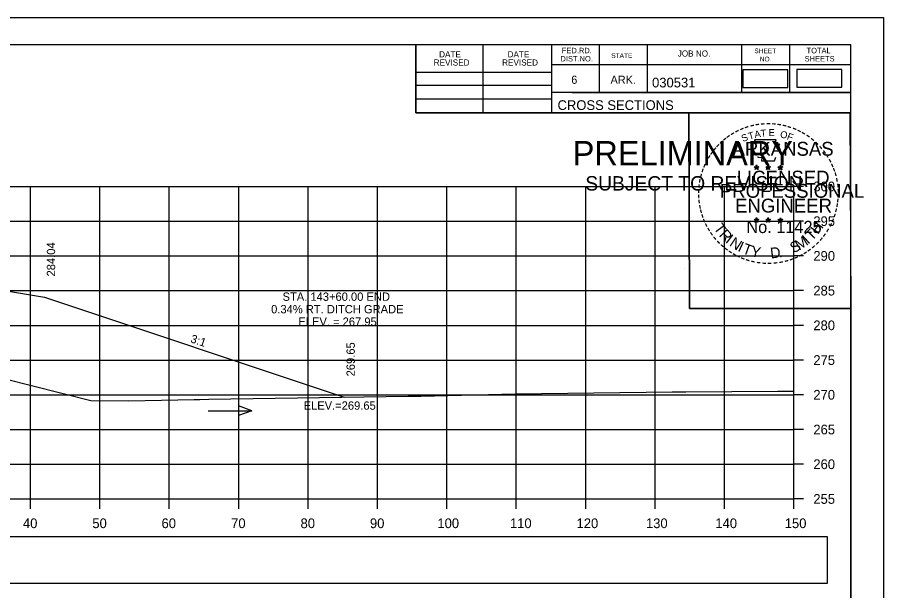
# Model space of a CAD drawing. Extents: x 285 to 4233, y -659 to 3710.
# Drawn here: x 2597.6 to 2722.4, y 2880.3 to 2962.9 of the extents above; entities that cross this region are included whole.
import ezdxf

# ---------------------------------------------------------------- set-up
doc = ezdxf.new("R2010")
doc.units = 0
for name, color, linetype in [('R_Axis', 7, 'Continuous'), ('R_Axis Annot', 7, 'Continuous'), ('R_Border', 7, 'Continuous'), ('R_Border PE', 7, 'Continuous'), ('R_Border Prem', 7, 'Continuous'), ('R_Exist Surface', 7, 'Continuous'), ('R_Fin Surface', 7, 'Continuous'), ('R_Grid', 7, 'Continuous'), ('R_No Plot', 7, 'Continuous'), ('R_Water Annot', 7, 'Continuous'), ('R_Xsect Elev', 7, 'Continuous'), ('R_Xsect Slope', 7, 'Continuous')]:
    doc.layers.add(name, color=color, linetype=linetype)

msp = doc.modelspace()

# ---------------------------------------------------------------- linework, layer by layer
at = {"layer": 'R_Axis'}
for p, q in [((2709.5, 2893.55), (2709.5, 2938.55)), ((2710.9, 2938.55), (2709.5, 2938.55)), ((2710.9, 2933.55), (2709.5, 2933.55)), ((2710.9, 2928.55), (2709.5, 2928.55)), ((2710.9, 2923.55), (2709.5, 2923.55)), ((2710.9, 2918.55), (2709.5, 2918.55)), ((2710.9, 2913.55), (2709.5, 2913.55)), ((2710.9, 2908.55), (2709.5, 2908.55)), ((2710.9, 2903.55), (2709.5, 2903.55)), ((2710.9, 2898.55), (2709.5, 2898.55)), ((2409.5, 2893.55), (2709.5, 2893.55)), ((2599.5, 2892.15), (2599.5, 2893.55)), ((2609.5, 2892.15), (2609.5, 2893.55)), ((2619.5, 2892.15), (2619.5, 2893.55)), ((2629.5, 2892.15), (2629.5, 2893.55)), ((2639.5, 2892.15), (2639.5, 2893.55)), ((2649.5, 2892.15), (2649.5, 2893.55)), ((2659.5, 2892.15), (2659.5, 2893.55)), ((2669.5, 2892.15), (2669.5, 2893.55)), ((2679.5, 2892.15), (2679.5, 2893.55)), ((2689.5, 2892.15), (2689.5, 2893.55)), ((2699.5, 2892.15), (2699.5, 2893.55)), ((2709.5, 2892.15), (2709.5, 2893.55)), ((2710.9, 2893.55), (2709.5, 2893.55))]:
    msp.add_line(p, q, dxfattribs=at)
at = {"layer": 'R_Axis Annot'}
for points in [[(2702.14, 2952.8), (2708.6, 2952.8), (2708.6, 2955.36), (2702.14, 2955.36)], [(2709.94, 2952.86), (2716.4, 2952.86), (2716.4, 2955.41), (2709.94, 2955.41)], [(2573.96, 2881.43), (2714.32, 2881.43), (2714.32, 2888.08), (2573.96, 2888.08)]]:
    msp.add_lwpolyline(points, close=True, dxfattribs=at)
at = {"layer": 'R_Border'}
for p, q in [((2401.5, 2959.01), (2717.68, 2959.01)), ((2655.04, 2949.13), (2655.04, 2959.01)), ((2664.72, 2949.13), (2664.72, 2959.01)), ((2674.58, 2959.01), (2674.58, 2949.13)), ((2681.42, 2959.01), (2681.42, 2952.07)), ((2688.36, 2959.01), (2688.36, 2952.07)), ((2701.94, 2959.01), (2701.94, 2952.07)), ((2708.88, 2959.01), (2708.88, 2952.07)), ((2717.68, 2753.55), (2717.68, 2959.01)), ((2717.68, 2956.07), (2674.58, 2956.07)), ((2717.68, 2956.09), (2717.68, 2956.09)), ((2655.04, 2954.99), (2674.58, 2954.99)), ((2655.04, 2953.13), (2674.58, 2953.13)), ((2655.04, 2951.19), (2674.58, 2951.19)), ((2717.68, 2952.07), (2674.58, 2952.07)), ((2677.54, 2952.07), (2717.68, 2952.07)), ((2717.68, 2949.13), (2655.04, 2949.13))]:
    msp.add_line(p, q, dxfattribs=at)
at = {"layer": 'R_Border PE'}
for p, q in [((2703.77, 2941.38), (2704.11, 2941.27)), ((2703.77, 2941.38), (2704.02, 2941.34)), ((2703.77, 2941.38), (2704, 2941.26)), ((2703.9, 2940.97), (2704.11, 2941.27)), ((2703.9, 2940.97), (2704.02, 2941.22)), ((2703.9, 2940.97), (2704.11, 2941.19)), ((2704.11, 2941.64), (2704.07, 2941.38)), ((2704.11, 2941.27), (2704.11, 2941.64)), ((2704.11, 2941.64), (2704.16, 2941.39)), ((2704.46, 2941.38), (2704.11, 2941.27)), ((2704.33, 2940.97), (2704.11, 2941.27)), ((2704.33, 2940.97), (2704.11, 2941.19)), ((2704.46, 2941.38), (2704.18, 2941.33)), ((2704.33, 2940.97), (2704.19, 2941.26)), ((2704.46, 2941.38), (2704.26, 2941.28)), ((2705.44, 2941.38), (2705.78, 2941.27)), ((2705.44, 2941.38), (2705.69, 2941.34)), ((2705.44, 2941.38), (2705.67, 2941.26)), ((2705.57, 2940.97), (2705.78, 2941.27)), ((2705.57, 2940.97), (2705.69, 2941.22)), ((2705.57, 2940.97), (2705.78, 2941.19)), ((2705.78, 2941.64), (2705.74, 2941.38)), ((2705.78, 2941.27), (2705.78, 2941.64)), ((2705.78, 2941.64), (2705.83, 2941.39)), ((2706.13, 2941.38), (2705.78, 2941.27)), ((2706, 2940.97), (2705.78, 2941.27)), ((2706, 2940.97), (2705.78, 2941.19)), ((2706.13, 2941.38), (2705.85, 2941.33)), ((2706, 2940.97), (2705.86, 2941.26)), ((2706.13, 2941.38), (2705.93, 2941.28)), ((2707.2, 2941.37), (2707.55, 2941.26)), ((2707.2, 2941.37), (2707.45, 2941.32)), ((2707.2, 2941.37), (2707.44, 2941.25)), ((2707.33, 2940.96), (2707.55, 2941.26)), ((2707.33, 2940.96), (2707.46, 2941.21)), ((2707.33, 2940.96), (2707.55, 2941.18)), ((2707.55, 2941.62), (2707.51, 2941.37)), ((2707.55, 2941.26), (2707.55, 2941.62)), ((2707.55, 2941.62), (2707.6, 2941.37)), ((2707.9, 2941.37), (2707.55, 2941.26)), ((2707.76, 2940.96), (2707.55, 2941.26)), ((2707.76, 2940.96), (2707.55, 2941.18)), ((2707.9, 2941.37), (2707.61, 2941.32)), ((2707.76, 2940.96), (2707.62, 2941.25)), ((2707.9, 2941.37), (2707.69, 2941.27)), ((2703.76, 2933.81), (2704.11, 2933.7)), ((2703.76, 2933.81), (2704.01, 2933.76)), ((2703.76, 2933.81), (2704, 2933.69)), ((2703.89, 2933.4), (2704.11, 2933.7)), ((2703.89, 2933.4), (2704.02, 2933.64)), ((2703.89, 2933.4), (2704.11, 2933.62)), ((2704.11, 2934.06), (2704.07, 2933.81)), ((2704.11, 2933.7), (2704.11, 2934.06)), ((2704.11, 2934.06), (2704.16, 2933.81)), ((2704.46, 2933.81), (2704.11, 2933.7)), ((2704.32, 2933.4), (2704.11, 2933.7)), ((2704.32, 2933.4), (2704.11, 2933.61)), ((2704.46, 2933.81), (2704.17, 2933.76)), ((2704.32, 2933.4), (2704.19, 2933.69)), ((2704.46, 2933.81), (2704.25, 2933.71)), ((2705.43, 2933.81), (2705.78, 2933.7)), ((2705.43, 2933.81), (2705.68, 2933.76)), ((2705.43, 2933.81), (2705.67, 2933.69)), ((2705.56, 2933.4), (2705.78, 2933.7)), ((2705.56, 2933.4), (2705.69, 2933.64)), ((2705.56, 2933.4), (2705.78, 2933.62)), ((2705.78, 2934.06), (2705.74, 2933.81)), ((2705.78, 2933.7), (2705.78, 2934.06)), ((2705.78, 2934.06), (2705.83, 2933.81)), ((2706.13, 2933.81), (2705.78, 2933.7)), ((2705.99, 2933.4), (2705.78, 2933.7)), ((2705.99, 2933.4), (2705.78, 2933.61)), ((2706.13, 2933.81), (2705.84, 2933.76)), ((2705.99, 2933.4), (2705.86, 2933.69)), ((2706.13, 2933.81), (2705.92, 2933.71)), ((2707.2, 2933.8), (2707.55, 2933.69)), ((2707.2, 2933.8), (2707.45, 2933.75)), ((2707.2, 2933.8), (2707.43, 2933.68)), ((2707.33, 2933.39), (2707.55, 2933.69)), ((2707.33, 2933.39), (2707.46, 2933.63)), ((2707.33, 2933.39), (2707.54, 2933.61)), ((2707.55, 2934.05), (2707.51, 2933.8)), ((2707.76, 2933.39), (2707.54, 2933.6)), ((2707.55, 2933.69), (2707.55, 2934.05)), ((2707.55, 2934.05), (2707.6, 2933.8)), ((2707.89, 2933.8), (2707.55, 2933.69)), ((2707.76, 2933.39), (2707.55, 2933.69)), ((2707.89, 2933.8), (2707.61, 2933.75)), ((2707.76, 2933.39), (2707.62, 2933.68)), ((2707.89, 2933.8), (2707.69, 2933.7))]:
    msp.add_line(p, q, dxfattribs=at)
for points in [[(2703.81, 2945.26), (2704.08, 2944.43)], [(2707.32, 2944.34), (2707.46, 2944.62), (2706.77, 2944.6), (2706.92, 2945.26), (2703.81, 2945.26)], [(2704.3, 2942.84), (2704.3, 2942.75), (2704.86, 2942.73), (2704.81, 2942.26), (2706.68, 2942.26), (2706.88, 2942.79)], [(2704.11, 2941.64), (2704.33, 2940.97), (2703.77, 2941.38), (2704.46, 2941.38), (2703.9, 2940.97), (2704.11, 2941.64)], [(2705.78, 2941.64), (2706, 2940.97), (2705.44, 2941.38), (2706.13, 2941.38), (2705.57, 2940.97), (2705.78, 2941.64)], [(2707.55, 2941.62), (2707.76, 2940.96), (2707.2, 2941.37), (2707.9, 2941.37), (2707.33, 2940.96), (2707.55, 2941.62)], [(2704.11, 2934.06), (2704.32, 2933.4), (2703.76, 2933.81), (2704.46, 2933.81), (2703.89, 2933.4), (2704.11, 2934.06)], [(2705.78, 2934.06), (2705.99, 2933.4), (2705.43, 2933.81), (2706.13, 2933.81), (2705.56, 2933.4), (2705.78, 2934.06)], [(2707.55, 2934.05), (2707.76, 2933.39), (2707.2, 2933.8), (2707.89, 2933.8), (2707.33, 2933.39), (2707.55, 2934.05)]]:
    msp.add_lwpolyline(points, dxfattribs=at)
for centre, radius in [((2704.11, 2941.27), 0.172), ((2704.11, 2941.27), 0.145), ((2704.11, 2941.27), 0.116), ((2704.11, 2941.27), 0.0991), ((2704.11, 2941.27), 0.0747), ((2704.11, 2941.27), 0.0495), ((2704.11, 2941.27), 0.0296), ((2705.78, 2941.27), 0.172), ((2705.78, 2941.27), 0.145), ((2705.78, 2941.27), 0.116), ((2705.78, 2941.27), 0.0991), ((2705.78, 2941.27), 0.0747), ((2705.78, 2941.27), 0.0495), ((2705.78, 2941.27), 0.0296), ((2707.55, 2941.26), 0.172), ((2707.55, 2941.26), 0.145), ((2707.55, 2941.26), 0.116), ((2707.55, 2941.26), 0.0991), ((2707.55, 2941.26), 0.0747), ((2707.55, 2941.26), 0.0495), ((2707.55, 2941.26), 0.0296), ((2704.11, 2933.7), 0.172), ((2704.11, 2933.7), 0.145), ((2704.11, 2933.7), 0.116), ((2704.11, 2933.7), 0.0991), ((2704.11, 2933.7), 0.0747), ((2704.11, 2933.7), 0.0495), ((2704.11, 2933.7), 0.0296), ((2705.78, 2933.7), 0.172), ((2705.78, 2933.7), 0.145), ((2705.78, 2933.7), 0.116), ((2705.78, 2933.7), 0.0991), ((2705.78, 2933.7), 0.0747), ((2705.78, 2933.7), 0.0495), ((2705.78, 2933.7), 0.0296), ((2707.55, 2933.69), 0.172), ((2707.55, 2933.69), 0.145), ((2707.55, 2933.69), 0.116), ((2707.55, 2933.69), 0.0991), ((2707.55, 2933.69), 0.0747), ((2707.55, 2933.69), 0.0495), ((2707.55, 2933.69), 0.0296)]:
    msp.add_circle(centre, radius, dxfattribs=at)
at = {"layer": 'R_Exist Surface'}
msp.add_lwpolyline([(2595.66, 2910.91), (2608.18, 2907.75), (2613.68, 2907.68), (2623.07, 2907.85), (2623.91, 2907.88), (2625.19, 2907.91), (2653.94, 2908.33), (2654.13, 2908.33), (2654.44, 2908.33), (2655.74, 2908.37), (2669.39, 2908.7), (2691.95, 2908.98), (2693.11, 2909), (2693.91, 2908.99), (2707.17, 2909.08), (2708.43, 2909.05), (2709.5, 2909.08)], dxfattribs=at)
at = {"layer": 'R_Fin Surface'}
msp.add_lwpolyline([(2476.02, 2906.1), (2510.14, 2917.47), (2534.14, 2921.47), (2540.14, 2922.04), (2547.5, 2922.73), (2571.5, 2924.98), (2573.5, 2925.17), (2581.5, 2925.92), (2601.5, 2922.59), (2644.68, 2908.2)], dxfattribs=at)
at = {"layer": 'R_Grid'}
for p, q in [((2409.5, 2938.55), (2709.5, 2938.55)), ((2599.5, 2893.55), (2599.5, 2938.55)), ((2609.5, 2893.55), (2609.5, 2938.55)), ((2619.5, 2893.55), (2619.5, 2938.55)), ((2629.5, 2893.55), (2629.5, 2938.55)), ((2639.5, 2893.55), (2639.5, 2938.55)), ((2649.5, 2893.55), (2649.5, 2938.55)), ((2659.5, 2893.55), (2659.5, 2938.55)), ((2669.5, 2893.55), (2669.5, 2938.55)), ((2679.5, 2893.55), (2679.5, 2938.55)), ((2689.5, 2893.55), (2689.5, 2938.55)), ((2699.5, 2893.55), (2699.5, 2938.55)), ((2709.5, 2893.55), (2709.5, 2938.55)), ((2409.5, 2933.55), (2709.5, 2933.55)), ((2409.5, 2928.55), (2709.5, 2928.55)), ((2409.5, 2923.55), (2709.5, 2923.55)), ((2409.5, 2918.55), (2709.5, 2918.55)), ((2409.5, 2913.55), (2709.5, 2913.55)), ((2409.5, 2908.55), (2709.5, 2908.55)), ((2409.5, 2903.55), (2709.5, 2903.55)), ((2409.5, 2898.55), (2709.5, 2898.55)), ((2409.5, 2893.55), (2709.5, 2893.55))]:
    msp.add_line(p, q, dxfattribs=at)
at = {"layer": 'R_No Plot'}
for p, q in [((2389.1, 2962.9), (2722.43, 2962.9)), ((2693.72, 2926.67), (2693.72, 2926.67))]:
    msp.add_line(p, q, dxfattribs=at)
for points in [[(2389.09, 2962.9), (2722.43, 2962.9), (2722.43, 2749.56), (2389.09, 2749.56)], [(2635.42, 2959.01), (2655.04, 2959.01), (2655.04, 2949.13), (2671.15, 2949.13), (2694.35, 2949.13), (2694.47, 2920.97), (2717.68, 2920.97), (2717.68, 2753.55), (2401.5, 2753.55), (2401.5, 2959.01)], [(2694.35, 2949.13), (2717.56, 2949.13), (2717.68, 2920.97), (2694.47, 2920.97)]]:
    msp.add_lwpolyline(points, close=True, dxfattribs=at)
at = {"layer": 'R_Water Annot'}
for p, q in [((2625.09, 2906.26), (2631.37, 2906.26)), ((2631.37, 2906.26), (2629.45, 2906.96)), ((2631.37, 2906.26), (2629.45, 2905.56))]:
    msp.add_line(p, q, dxfattribs=at)

# ---------------------------------------------------------------- texts
at = {"layer": 'R_Axis Annot'}
for s, p in [('300', (2712.3, 2937.85)), ('295', (2712.3, 2932.85)), ('290', (2712.3, 2927.85)), ('285', (2712.3, 2922.85)), ('280', (2712.3, 2917.85)), ('275', (2712.3, 2912.85)), ('270', (2712.3, 2907.85)), ('265', (2712.3, 2902.85)), ('260', (2712.3, 2897.85)), ('255', (2712.3, 2892.85)), ('40', (2598.41, 2889.35)), ('50', (2608.41, 2889.35)), ('60', (2618.38, 2889.35)), ('70', (2628.41, 2889.35)), ('80', (2638.41, 2889.35)), ('90', (2648.41, 2889.35)), ('100', (2658.13, 2889.35)), ('110', (2668.58, 2889.35)), ('120', (2678.18, 2889.35)), ('130', (2688.18, 2889.35)), ('140', (2698.18, 2889.35)), ('150', (2708.18, 2889.35))]:
    msp.add_text(s, height=1.4, dxfattribs=at).set_placement(p)
at = {"layer": 'R_Border'}
for s, height, p in [('DATE', 0.879, (2658.38, 2957.14)), ('DATE', 0.879, (2668.24, 2957.14)), ('DIST.NO.', 0.782, (2675.86, 2956.55)), ('FED.RD.', 0.782, (2676.06, 2957.73)), ('STATE', 0.684, (2683.18, 2957.05)), ('JOB NO.', 0.879, (2692.76, 2957.25)), ('SHEET', 0.684, (2703.8, 2957.73)), ('SHEETS', 0.782, (2711.04, 2956.55)), ('TOTAL', 0.782, (2711.32, 2957.73)), ('REVISED', 0.879, (2657.6, 2955.96)), ('REVISED', 0.879, (2667.46, 2955.96)), ('NO.', 0.684, (2704.58, 2956.55)), ('6', 1.17, (2677.42, 2953.33)), ('ARK.', 1.172, (2683.08, 2953.33)), ('030531', 1.4, (2689.06, 2952.81)), ('CROSS SECTIONS', 1.4, (2675.44, 2949.56))]:
    msp.add_text(s, height=height, rotation=360, dxfattribs=at).set_placement(p)
at = {"layer": 'R_Border PE'}
for s, height, rotation, p in [('-', 1.6, 13.6301, (2703.3, 2946.63)), ('-', 1.6, 10.2193, (2703.98, 2946.79)), ('-', 1.6, 5.8968, (2704.71, 2946.9)), ('-', 1.6, 0.1862, (2705.48, 2946.97)), ('-', 1.6, 357.743, (2706.21, 2946.96)), ('-', 1.6, 352.1617, (2706.95, 2946.9)), ('-', 1.6, 347.2049, (2707.67, 2946.79)), ('-', 1.6, 34.0636, (2700.69, 2945.43)), ('-', 1.6, 28.7918, (2701.29, 2945.8)), ('-', 1.6, 24.3072, (2701.92, 2946.12)), ('S', 1, 21.594, (2702.16, 2944.94)), ('-', 1.6, 19.1761, (2702.55, 2946.39)), ('T', 1, 16.4036, (2703.08, 2945.27)), ('A', 1, 11.2132, (2703.9, 2945.52)), ('T', 1, 6.0228, (2704.75, 2945.69)), ('E', 1, 0.8323, (2705.86, 2945.8)), ('O', 1, 350.4515, (2707.46, 2945.59)), ('F', 1, 340.0707, (2708.41, 2945.36)), ('-', 1.6, 342.3362, (2708.3, 2946.63)), ('-', 1.6, 337.8551, (2709.04, 2946.41)), ('-', 1.6, 334.1211, (2709.67, 2946.14)), ('-', 1.6, 329.6409, (2710.25, 2945.86)), ('-', 1.6, 42.9622, (2699.2, 2944.24)), ('-', 1.6, 38.9507, (2699.64, 2944.66)), ('-', 1.6, 36.2317, (2700.11, 2945.04)), ('ARKANSAS', 2, 360, (2700.66, 2942.97)), ('-', 1.6, 325.8627, (2710.89, 2945.5)), ('-', 1.6, 320.5297, (2711.5, 2945.07)), ('-', 1.6, 315.5786, (2712.1, 2944.58)), ('-', 1.6, 54.2325, (2697.94, 2942.71)), ('-', 1.6, 50.6142, (2698.35, 2943.28)), ('-', 1.6, 48.423, (2698.76, 2943.76)), ('-', 1.6, 309.8797, (2712.67, 2944.03)), ('-', 1.6, 306.6522, (2713.2, 2943.43)), ('-', 1.6, 62.8713, (2697.3, 2941.57)), ('-', 1.6, 58.0706, (2697.61, 2942.18)), ('-', 1.4, 303.6753, (2713.68, 2942.86)), ('-', 1.6, 299.6684, (2714, 2942.25)), ('-', 1.6, 72.3945, (2696.82, 2940.33)), ('-', 1.6, 67.7743, (2697.04, 2940.96)), ('DWB', 0.01, 360, (2704.1, 2941.27)), ('DWB', 0.01, 360, (2705.77, 2941.27)), ('DWB', 0.01, 360, (2707.54, 2941.25)), ('-', 1.6, 294.6628, (2714.32, 2941.64)), ('-', 1.6, 290.5728, (2714.58, 2941.07)), ('-', 1.6, 75.461, (2696.63, 2939.61)), ('LICENSED', 2, 360, (2701.26, 2938.82)), ('-', 1.6, 285.1233, (2714.82, 2940.49)), ('-', 1.6, 85.1863, (2696.42, 2938.21)), ('-', 1.6, 81.2013, (2696.49, 2938.9)), ('PROFESSIONAL', 2, 360, (2698.83, 2936.92)), ('-', 1.6, 280.5493, (2715.02, 2939.74)), ('-', 1.6, 276.5962, (2715.18, 2938.98)), ('-', 1.6, 94.1959, (2696.43, 2936.78)), ('-', 1.6, 89.0622, (2696.39, 2937.51)), ('-', 1.6, 274.3301, (2715.24, 2938.25)), ('-', 1.6, 269.9407, (2715.27, 2937.62)), ('-', 1.6, 98.9479, (2696.5, 2936.12)), ('ENGINEER', 2, 360, (2701.02, 2934.79)), ('-', 1.6, 260.9953, (2715.18, 2936.3)), ('-', 1.6, 263.5172, (2715.25, 2936.96)), ('-', 1.6, 101.7149, (2696.64, 2935.38)), ('-', 1.6, 105.4578, (2696.8, 2934.79)), ('-', 1.6, 255.7626, (2715.07, 2935.62)), ('-', 1.6, 109.0874, (2697.01, 2934.16)), ('-', 1.6, 114.0643, (2697.27, 2933.56)), ('No. 11425', 1.757, 360, (2702.65, 2931.84)), ('DWB', 0.01, 360, (2704.1, 2933.69)), ('DWB', 0.01, 360, (2705.77, 2933.69)), ('DWB', 0.01, 360, (2707.53, 2933.68)), ('-', 1.6, 247.8887, (2714.67, 2934.23)), ('-', 1.6, 252.8681, (2714.89, 2934.9)), ('-', 1.6, 115.7289, (2697.57, 2932.94)), ('-', 1.6, 120.4471, (2697.93, 2932.36)), ('T', 1.54, 306.0406, (2697.87, 2932.54)), ('R', 1.54, 314.005, (2698.63, 2931.49)), ('T', 1.54, 46.6444, (2712.1, 2930.63)), ('H', 1.54, 54.6088, (2712.99, 2931.57)), ('-', 1.6, 239.0712, (2714.01, 2932.85)), ('-', 1.6, 244.6197, (2714.41, 2933.6)), ('-', 1.6, 125.8934, (2698.33, 2931.8)), ('-', 1.6, 130.7181, (2698.79, 2931.24)), ('I', 1.54, 321.9694, (2699.53, 2930.56)), ('N', 1.54, 326.5002, (2700.1, 2930.08)), ('M', 1.54, 32.6563, (2710.26, 2929.3)), ('I', 1.54, 42.1136, (2711.54, 2930.15)), ('-', 1.6, 231.2538, (2713.18, 2931.63)), ('-', 1.6, 233.8452, (2713.61, 2932.2)), ('-', 1.6, 134.2238, (2699.31, 2930.7)), ('-', 1.6, 138.9338, (2699.84, 2930.24)), ('I', 1.54, 335.3603, (2701.31, 2929.3)), ('T', 1.54, 339.8912, (2701.97, 2928.97)), ('Y', 1.54, 347.8556, (2703.19, 2928.53)), ('S', 1.54, 26.9312, (2709.42, 2928.9)), ('-', 1.6, 221.0851, (2712.18, 2930.56)), ('-', 1.6, 225.7653, (2712.7, 2931.07)), ('-', 1.6, 144.6463, (2700.39, 2929.83)), ('-', 1.6, 148.0898, (2700.95, 2929.46)), ('-', 1.6, 151.5704, (2701.53, 2929.13)), ('-', 1.6, 154.6002, (2702.05, 2928.89)), ('D', 1.54, 6.3969, (2706.17, 2928.17)), ('.', 1.54, 13.7642, (2707.36, 2928.29)), ('-', 1.6, 207.3568, (2710.54, 2929.35)), ('-', 1.6, 212.2491, (2711.1, 2929.7)), ('-', 1.6, 215.7363, (2711.63, 2930.09)), ('-', 1.6, 158.5612, (2702.68, 2928.63)), ('-', 1.6, 162.7983, (2703.36, 2928.42)), ('-', 1.6, 167.5555, (2704.08, 2928.26)), ('-', 1.6, 173.1155, (2704.85, 2928.15)), ('-', 1.6, 176.5183, (2705.6, 2928.09)), ('-', 1.6, 181.5918, (2706.34, 2928.11)), ('-', 1.6, 185.8167, (2707.15, 2928.19)), ('-', 1.6, 191.2858, (2707.89, 2928.32)), ('-', 1.6, 195.4743, (2708.62, 2928.52)), ('-', 1.6, 200.7184, (2709.29, 2928.76)), ('-', 1.6, 204.2516, (2709.91, 2929.03))]:
    msp.add_text(s, height=height, rotation=rotation, dxfattribs=at).set_placement(p)
at = {"layer": 'R_Border Prem'}
for s, height, p in [('PRELIMINARY', 3.5, (2677.63, 2941.59)), ('DWB', 0.01, (2678.38, 2943.44)), ('SUBJECT TO REVISION', 2.0751, (2679.44, 2937.96))]:
    msp.add_text(s, height=height, rotation=360, dxfattribs=at).set_placement(p)
at = {"layer": 'R_Xsect Elev'}
for s, p in [('284.04', (2603.05, 2925.59)), ('269.65', (2646.23, 2911.2))]:
    msp.add_text(s, height=1.2, rotation=90, dxfattribs=at).set_placement(p)
for s, p in [('STA. 143+60.00 END ', (2635.82, 2922.08)), ('0.34% RT. DITCH GRADE', (2634.17, 2920.28)), ('ELEV. = 267.95', (2638.1, 2918.48)), ('ELEV.=269.65', (2638.85, 2906.4))]:
    msp.add_text(s, height=1.2, dxfattribs=at).set_placement(p)
at = {"layer": 'R_Xsect Slope'}
msp.add_text('3:1', height=1.2, rotation=341.5651, dxfattribs=at).set_placement((2622.46, 2916.13))

doc.saveas('drawing.dxf')
